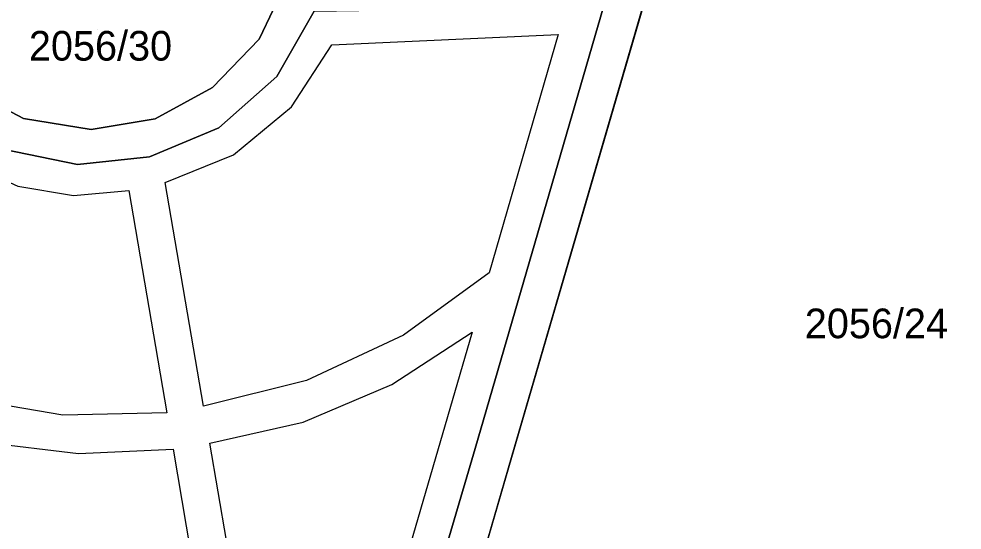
# Model space of a CAD drawing. Extents: x -263423 to -261326, y -1240067 to -1237864.
# Drawn here: x -262391.2 to -262327.5, y -1239378.1 to -1239343.6 of the extents above; entities that cross this region are included whole.
import ezdxf

# ---------------------------------------------------------------- set-up
doc = ezdxf.new("R2010")
doc.units = 0
for name, color, linetype in [('body_kn', 7, 'Continuous'), ('kladpar_druhypozemkov', 7, 'Continuous'), ('kladpar_hranice', 7, 'Continuous'), ('kladpar_parcelnecisla', 7, 'Continuous'), ('kladpar_plochy', 7, 'Continuous'), ('zappar_hrandruhpozemk', 7, 'Continuous')]:
    doc.layers.add(name, color=color, linetype=linetype)

msp = doc.modelspace()

# ---------------------------------------------------------------- linework, layer by layer
at = {"layer": 'body_kn'}
for p, q in [((-262354.76, -1239344.68), (-262354.76, -1239344.68)), ((-262374.95, -1239344.99), (-262374.95, -1239344.99)), ((-262370.04, -1239345.36), (-262370.04, -1239345.36)), ((-262373.76, -1239347.51), (-262373.76, -1239347.51)), ((-262378.09, -1239348.24), (-262378.09, -1239348.24)), ((-262372.75, -1239349.54), (-262372.75, -1239349.54)), ((-262390.86, -1239350.34), (-262390.86, -1239350.34)), ((-262381.96, -1239350.35), (-262381.96, -1239350.35)), ((-262386.29, -1239351.07), (-262386.29, -1239351.07)), ((-262377.66, -1239350.97), (-262377.66, -1239350.97)), ((-262382.34, -1239352.93), (-262382.34, -1239352.93)), ((-262376.68, -1239352.78), (-262376.68, -1239352.78)), ((-262387.21, -1239353.44), (-262387.21, -1239353.44)), ((-262381.3, -1239354.66), (-262381.3, -1239354.66)), ((-262381.3, -1239354.66), (-262381.3, -1239354.66)), ((-262387.47, -1239355.54), (-262387.47, -1239355.54)), ((-262383.75, -1239355.2), (-262383.75, -1239355.2)), ((-262359.41, -1239360.74), (-262359.41, -1239360.74)), ((-262365.2, -1239364.96), (-262365.2, -1239364.96)), ((-262360.57, -1239364.75), (-262360.57, -1239364.75)), ((-262371.75, -1239368.01), (-262371.75, -1239368.01)), ((-262365.98, -1239368.28), (-262365.98, -1239368.28)), ((-262381.17, -1239370.19), (-262381.17, -1239370.19)), ((-262378.7, -1239369.75), (-262378.7, -1239369.75)), ((-262388.2, -1239370.35), (-262388.2, -1239370.35)), ((-262371.97, -1239370.82), (-262371.97, -1239370.82)), ((-262380.76, -1239372.65), (-262380.76, -1239372.65)), ((-262378.27, -1239372.25), (-262378.27, -1239372.25)), ((-262378.27, -1239372.25), (-262378.27, -1239372.25)), ((-262360.36, -1239372.61), (-262360.36, -1239372.61)), ((-262387.14, -1239372.93), (-262387.14, -1239372.93)), ((-262357.92, -1239373.21), (-262357.92, -1239373.21)), ((-262357.92, -1239373.21), (-262357.92, -1239373.21))]:
    msp.add_line(p, q, dxfattribs=at)
at = {"layer": 'kladpar_druhypozemkov'}
for p, q in [((-262385.83, -1239344.3), (-262385.83, -1239344.3)), ((-262332.67, -1239362.94), (-262332.67, -1239362.94))]:
    msp.add_line(p, q, dxfattribs=at)
at = {"layer": 'kladpar_hranice'}
msp.add_line((-262365.35, -1239398.81), (-262357.92, -1239373.21), dxfattribs=at)
for points in [[(-262394.96, -1239348.17), (-262390.86, -1239350.34), (-262386.29, -1239351.07), (-262381.96, -1239350.35), (-262378.09, -1239348.24), (-262374.95, -1239344.99), (-262373.01, -1239340.92), (-262367.79, -1239339.77), (-262363.41, -1239338.57), (-262357.64, -1239336.57), (-262348.72, -1239333.08)], [(-262348.72, -1239333.08), (-262349.71, -1239336.17), (-262356.52, -1239338.83), (-262362.56, -1239340.95), (-262367.01, -1239342.16), (-262371.24, -1239343.1), (-262373.76, -1239347.51), (-262377.66, -1239350.97), (-262382.34, -1239352.93), (-262387.21, -1239353.44), (-262392.24, -1239352.4)], [(-262357.92, -1239373.21), (-262348.74, -1239341.74), (-262330.54, -1239340.73), (-262315.62, -1239339.85), (-262307.45, -1239350.28), (-262298.79, -1239361.08), (-262301.89, -1239364.41), (-262303.86, -1239368.5), (-262304.56, -1239372.98), (-262303.91, -1239377.48), (-262320.19, -1239384.34), (-262336.83, -1239390.26), (-262365.35, -1239398.81)], [(-262373.01, -1239340.92), (-262374.95, -1239344.99), (-262378.09, -1239348.24), (-262381.96, -1239350.35), (-262386.29, -1239351.07), (-262390.86, -1239350.34), (-262394.96, -1239348.17)], [(-262348.74, -1239341.74), (-262357.92, -1239373.21), (-262365.35, -1239398.81), (-262366.18, -1239401.59), (-262368.79, -1239410.77), (-262368.87, -1239411.03), (-262370.73, -1239417.47), (-262372.48, -1239423.56), (-262373.31, -1239426.46), (-262376.08, -1239427.01), (-262375.2, -1239423.96), (-262378.65, -1239424.55), (-262377.16, -1239419.66), (-262376.8, -1239418.45), (-262376.23, -1239416.52), (-262375.82, -1239415.37), (-262374.76, -1239412.02), (-262371.6, -1239411.33), (-262369.1, -1239402.33), (-262368.35, -1239399.72), (-262360.36, -1239372.61), (-262351.71, -1239342.8)], [(-262380.57, -1239401.22), (-262388.95, -1239389.85), (-262396.21, -1239379.42), (-262403.05, -1239368.71), (-262408.41, -1239358.83), (-262413.39, -1239348.75), (-262415.28, -1239344.13), (-262401.76, -1239343.6), (-262400, -1239346.23), (-262396.7, -1239349.84), (-262392.24, -1239352.4), (-262387.21, -1239353.44), (-262382.34, -1239352.93), (-262377.66, -1239350.97), (-262373.76, -1239347.51), (-262371.24, -1239343.1), (-262351.71, -1239342.8), (-262360.36, -1239372.61), (-262368.35, -1239399.72), (-262380.57, -1239401.22)]]:
    msp.add_lwpolyline(points, dxfattribs=at)
at = {"layer": 'kladpar_plochy'}
for p, q in [((-262357.92, -1239373.21), (-262348.74, -1239341.74)), ((-262365.35, -1239398.81), (-262357.92, -1239373.21))]:
    msp.add_line(p, q, dxfattribs=at)
for points in [[(-262394.96, -1239348.17), (-262390.86, -1239350.34), (-262386.29, -1239351.07), (-262381.96, -1239350.35), (-262378.09, -1239348.24), (-262374.95, -1239344.99), (-262373.01, -1239340.92), (-262367.79, -1239339.77), (-262363.41, -1239338.57), (-262357.64, -1239336.57), (-262348.72, -1239333.08), (-262349.71, -1239336.17), (-262356.52, -1239338.83), (-262362.56, -1239340.95), (-262367.01, -1239342.16), (-262371.24, -1239343.1), (-262373.76, -1239347.51), (-262377.66, -1239350.97), (-262382.34, -1239352.93), (-262387.21, -1239353.44), (-262392.24, -1239352.4)], [(-262392.72, -1239337.9), (-262380.78, -1239339.9), (-262380.5, -1239338.55), (-262380.31, -1239337.65), (-262376.92, -1239337.77), (-262376.73, -1239335.25), (-262372.51, -1239335.16), (-262373.01, -1239340.92), (-262374.95, -1239344.99), (-262378.09, -1239348.24), (-262381.96, -1239350.35), (-262386.29, -1239351.07), (-262390.86, -1239350.34), (-262394.96, -1239348.17)], [(-262348.74, -1239341.74), (-262357.92, -1239373.21), (-262365.35, -1239398.81), (-262366.18, -1239401.59), (-262368.79, -1239410.77), (-262368.87, -1239411.03), (-262370.73, -1239417.47), (-262372.48, -1239423.56), (-262373.31, -1239426.46), (-262376.08, -1239427.01), (-262375.2, -1239423.96), (-262378.65, -1239424.55), (-262377.16, -1239419.66), (-262376.8, -1239418.45), (-262376.23, -1239416.52), (-262375.82, -1239415.37), (-262374.76, -1239412.02), (-262371.6, -1239411.33), (-262369.1, -1239402.33), (-262368.35, -1239399.72), (-262360.36, -1239372.61), (-262351.71, -1239342.8)]]:
    msp.add_lwpolyline(points, dxfattribs=at)
msp.add_lwpolyline([(-262380.57, -1239401.22), (-262388.95, -1239389.85), (-262396.21, -1239379.42), (-262403.05, -1239368.71), (-262408.41, -1239358.83), (-262413.39, -1239348.75), (-262415.28, -1239344.13), (-262401.76, -1239343.6), (-262400, -1239346.23), (-262396.7, -1239349.84), (-262392.24, -1239352.4), (-262387.21, -1239353.44), (-262382.34, -1239352.93), (-262377.66, -1239350.97), (-262373.76, -1239347.51), (-262371.24, -1239343.1), (-262351.71, -1239342.8), (-262360.36, -1239372.61), (-262368.35, -1239399.72)], close=True, dxfattribs=at)
at = {"layer": 'zappar_hrandruhpozemk'}
for p, q in [((-262354.76, -1239344.68), (-262359.41, -1239360.74)), ((-262383.75, -1239355.2), (-262381.17, -1239370.19)), ((-262360.57, -1239364.75), (-262370.26, -1239398.05)), ((-262380.76, -1239372.65), (-262376.29, -1239398.83))]:
    msp.add_line(p, q, dxfattribs=at)
for points in [[(-262381.3, -1239354.66), (-262376.68, -1239352.78), (-262372.75, -1239349.54), (-262370.04, -1239345.36), (-262354.76, -1239344.68)], [(-262381.17, -1239370.19), (-262388.2, -1239370.35), (-262395.2, -1239369.15), (-262401.78, -1239366.68), (-262394.63, -1239353.36)], [(-262394.63, -1239353.36), (-262391.23, -1239354.9), (-262387.47, -1239355.54), (-262383.75, -1239355.2)], [(-262359.41, -1239360.74), (-262365.2, -1239364.96), (-262371.75, -1239368.01), (-262378.7, -1239369.75), (-262381.3, -1239354.66)], [(-262378.27, -1239372.25), (-262371.97, -1239370.82), (-262365.98, -1239368.28), (-262360.57, -1239364.75)], [(-262399.65, -1239370.39), (-262393.52, -1239372.17), (-262387.14, -1239372.93), (-262380.76, -1239372.65)], [(-262370.26, -1239398.05), (-262373.77, -1239398.5), (-262378.27, -1239372.25)]]:
    msp.add_lwpolyline(points, dxfattribs=at)

# ---------------------------------------------------------------- texts
at = {"layer": 'kladpar_parcelnecisla'}
for s, p in [('2056/30', (-262390.488, -1239346.43)), ('2056/24', (-262338.111, -1239365.16))]:
    msp.add_text(s, height=2, dxfattribs=at).set_placement(p)

doc.saveas('drawing.dxf')
